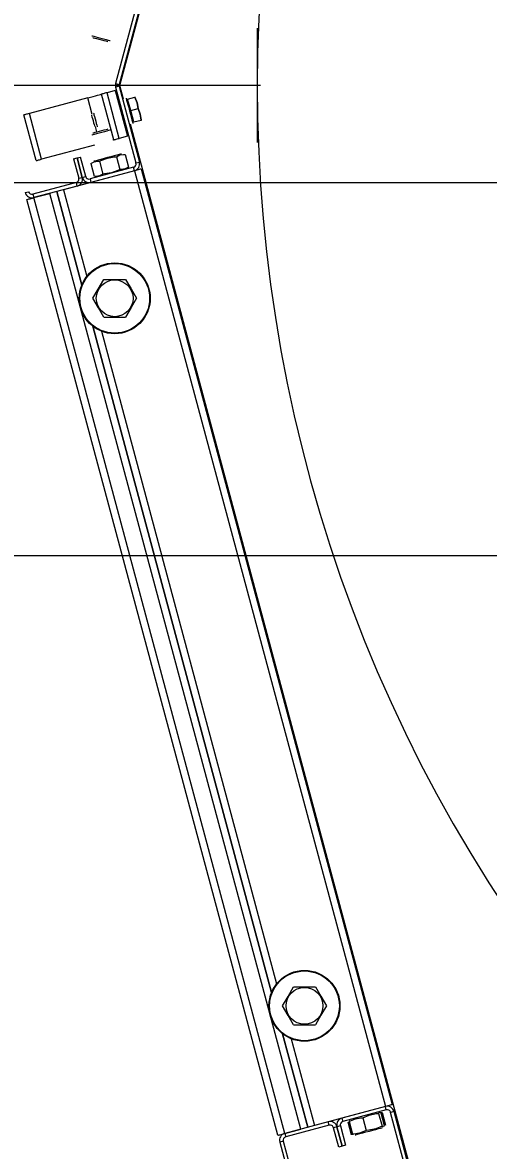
# Model space of a CAD drawing. Extents: x -264205 to -263659, y -1242401 to -1241986.
# Drawn here: x -263873.9975 to -263873.8104, y -1242241.6963 to -1242241.2428 of the extents above; entities that cross this region are included whole.
import ezdxf

# ---------------------------------------------------------------- set-up
doc = ezdxf.new("R2010")
doc.units = 0
doc.layers.add('PROJEKT_OBRUBNIKY_KOMUNIKACIE', color=7, linetype='Continuous')
doc.layers.add('SITUACIA_DSP_2D', color=7, linetype='Continuous')

msp = doc.modelspace()

# ---------------------------------------------------------------- linework, layer by layer
at = {"layer": 'PROJEKT_OBRUBNIKY_KOMUNIKACIE'}
msp.add_lwpolyline([(-263794.89278, -1242227.38224), (-263808.96776, -1242241.45725), (-263894.96779, -1242241.45725), (-263909.04274, -1242227.38224), (-263909.04274, -1242196.33267), (-263914.14281, -1242196.33267), (-263914.14281, -1242132.43268), (-263909.04274, -1242132.43268), (-263909.04274, -1242101.38224), (-263894.96779, -1242087.30722), (-263808.96776, -1242087.30722), (-263794.89278, -1242101.38224), (-263794.89278, -1242227.38224)], dxfattribs=at)
at = {"layer": 'SITUACIA_DSP_2D'}
for p, q in [((-263873.95837, -1242241.26811), (-263873.83765, -1242240.81757)), ((-263873.95195, -1242241.2369), (-263873.96011, -1242241.26737)), ((-263873.95057, -1242241.23727), (-263873.95873, -1242241.26774)), ((-263873.90324, -1242241.24516), (-263873.90324, -1242241.29105)), ((-263873.96971, -1242241.24813), (-263873.9697, -1242241.24813)), ((-263873.9697, -1242241.24813), (-263873.96945, -1242241.24819)), ((-263873.96945, -1242241.24819), (-263873.96891, -1242241.24834)), ((-263873.96919, -1242241.249), (-263873.9692, -1242241.249)), ((-263873.96894, -1242241.24907), (-263873.96919, -1242241.249)), ((-263873.9684, -1242241.24921), (-263873.96894, -1242241.24907)), ((-263873.96891, -1242241.24834), (-263873.96811, -1242241.24855)), ((-263873.96762, -1242241.24942), (-263873.9684, -1242241.24921)), ((-263873.96811, -1242241.24855), (-263873.96712, -1242241.24882)), ((-263873.96669, -1242241.24967), (-263873.96762, -1242241.24942)), ((-263873.96712, -1242241.24882), (-263873.96604, -1242241.24911)), ((-263873.96571, -1242241.24993), (-263873.96669, -1242241.24967)), ((-263873.96604, -1242241.24911), (-263873.96496, -1242241.2494)), ((-263873.96478, -1242241.25018), (-263873.96571, -1242241.24993)), ((-263873.96496, -1242241.2494), (-263873.96397, -1242241.24966)), ((-263873.96401, -1242241.25039), (-263873.96478, -1242241.25018)), ((-263873.96348, -1242241.25053), (-263873.96401, -1242241.25039)), ((-263873.96397, -1242241.24966), (-263873.96317, -1242241.24988)), ((-263873.96325, -1242241.25059), (-263873.96348, -1242241.25053)), ((-263873.96324, -1242241.2506), (-263873.96325, -1242241.25059)), ((-263873.96317, -1242241.24988), (-263873.96262, -1242241.25002)), ((-263873.96262, -1242241.25002), (-263873.96238, -1242241.25009)), ((-263873.96238, -1242241.25009), (-263873.96237, -1242241.25009)), ((-263873.9019, -1242241.26811), (-263874.09855, -1242241.26811)), ((-263873.96011, -1242241.26737), (-263873.95873, -1242241.26774)), ((-263873.95873, -1242241.26847), (-263873.96011, -1242241.26884)), ((-263873.96011, -1242241.26884), (-263873.95195, -1242241.29931)), ((-263873.95873, -1242241.26847), (-263873.95057, -1242241.29894)), ((-263873.9569, -1242241.27359), (-263873.95837, -1242241.26811)), ((-263873.97126, -1242241.27311), (-263873.99475, -1242241.27941)), ((-263873.97126, -1242241.27311), (-263873.97019, -1242241.27283)), ((-263873.96948, -1242241.27975), (-263873.97126, -1242241.27311)), ((-263873.97019, -1242241.27283), (-263873.96915, -1242241.27255)), ((-263873.96915, -1242241.27255), (-263873.9682, -1242241.27229)), ((-263873.9682, -1242241.27229), (-263873.96737, -1242241.27207)), ((-263873.96737, -1242241.27207), (-263873.96668, -1242241.27189)), ((-263873.96668, -1242241.27189), (-263873.96617, -1242241.27175)), ((-263873.96617, -1242241.27175), (-263873.96586, -1242241.27167)), ((-263873.96586, -1242241.27167), (-263873.96575, -1242241.27164)), ((-263873.96571, -1242241.27163), (-263873.96575, -1242241.27164)), ((-263873.96084, -1242241.28999), (-263873.96575, -1242241.27164)), ((-263873.96559, -1242241.27159), (-263873.96571, -1242241.27163)), ((-263873.96538, -1242241.27154), (-263873.96559, -1242241.27159)), ((-263873.96511, -1242241.27147), (-263873.96538, -1242241.27154)), ((-263873.96478, -1242241.27138), (-263873.96511, -1242241.27147)), ((-263873.96439, -1242241.27127), (-263873.96478, -1242241.27138)), ((-263873.96398, -1242241.27116), (-263873.96439, -1242241.27127)), ((-263873.96355, -1242241.27105), (-263873.96398, -1242241.27116)), ((-263873.96025, -1242241.27016), (-263873.96355, -1242241.27105)), ((-263873.95863, -1242241.2894), (-263873.96355, -1242241.27105)), ((-263873.96025, -1242241.27016), (-263873.95533, -1242241.28852)), ((-263873.95586, -1242241.27331), (-263873.95582, -1242241.27348)), ((-263873.95582, -1242241.27348), (-263873.95568, -1242241.27399)), ((-263873.95528, -1242241.27365), (-263873.95233, -1242241.27286)), ((-263873.95233, -1242241.27286), (-263873.95211, -1242241.2728)), ((-263873.95233, -1242241.27286), (-263873.9515, -1242241.27506)), ((-263873.95148, -1242241.27512), (-263873.95233, -1242241.27286)), ((-263873.95211, -1242241.2728), (-263873.95213, -1242241.2728)), ((-263873.95568, -1242241.27399), (-263873.95547, -1242241.27479)), ((-263873.95547, -1242241.27479), (-263873.95519, -1242241.27584)), ((-263873.95405, -1242241.27824), (-263873.95528, -1242241.27365)), ((-263873.95519, -1242241.27584), (-263873.95486, -1242241.27705)), ((-263873.95486, -1242241.27705), (-263873.95451, -1242241.27836)), ((-263873.95405, -1242241.27824), (-263873.9511, -1242241.27745)), ((-263873.9515, -1242241.27506), (-263873.9511, -1242241.27745)), ((-263873.9511, -1242241.27745), (-263873.95148, -1242241.27512)), ((-263873.9511, -1242241.27745), (-263873.95027, -1242241.27965)), ((-263873.95025, -1242241.27971), (-263873.9511, -1242241.27745)), ((-263873.99691, -1242241.27999), (-263873.99695, -1242241.28)), ((-263873.99204, -1242241.29835), (-263873.99695, -1242241.28)), ((-263873.99679, -1242241.27995), (-263873.99691, -1242241.27999)), ((-263873.99658, -1242241.2799), (-263873.99679, -1242241.27995)), ((-263873.99631, -1242241.27983), (-263873.99658, -1242241.2799)), ((-263873.99597, -1242241.27974), (-263873.99631, -1242241.27983)), ((-263873.99559, -1242241.27963), (-263873.99597, -1242241.27974)), ((-263873.99518, -1242241.27952), (-263873.99559, -1242241.27963)), ((-263873.99475, -1242241.27941), (-263873.99518, -1242241.27952)), ((-263873.98983, -1242241.29776), (-263873.99475, -1242241.27941)), ((-263873.9698, -1242241.28004), (-263873.96975, -1242241.28021)), ((-263873.96975, -1242241.28021), (-263873.96962, -1242241.2807)), ((-263873.96962, -1242241.2807), (-263873.96942, -1242241.28143)), ((-263873.96942, -1242241.28143), (-263873.96919, -1242241.28229)), ((-263873.96919, -1242241.28229), (-263873.96896, -1242241.28316)), ((-263873.96898, -1242241.27928), (-263873.96893, -1242241.27945)), ((-263873.96893, -1242241.27945), (-263873.9688, -1242241.27993)), ((-263873.9688, -1242241.27993), (-263873.96861, -1242241.28066)), ((-263873.96861, -1242241.28066), (-263873.96837, -1242241.28156)), ((-263873.96837, -1242241.28156), (-263873.96811, -1242241.28252)), ((-263873.96811, -1242241.28252), (-263873.96787, -1242241.28341)), ((-263873.95451, -1242241.27836), (-263873.95416, -1242241.27967)), ((-263873.95416, -1242241.27967), (-263873.95383, -1242241.28088)), ((-263873.95282, -1242241.28282), (-263873.95405, -1242241.27824)), ((-263873.95383, -1242241.28088), (-263873.95355, -1242241.28193)), ((-263873.95355, -1242241.28193), (-263873.95334, -1242241.28273)), ((-263873.95282, -1242241.28282), (-263873.94987, -1242241.28203)), ((-263873.95027, -1242241.27965), (-263873.94987, -1242241.28203)), ((-263873.94987, -1242241.28203), (-263873.95025, -1242241.27971)), ((-263873.94987, -1242241.28203), (-263873.94965, -1242241.28197)), ((-263873.94965, -1242241.28197), (-263873.94967, -1242241.28198)), ((-263873.96896, -1242241.28316), (-263873.96877, -1242241.28389)), ((-263873.9689, -1242241.28713), (-263873.96833, -1242241.28698)), ((-263873.96877, -1242241.28389), (-263873.96863, -1242241.28438)), ((-263873.96863, -1242241.28438), (-263873.96859, -1242241.28455)), ((-263873.96833, -1242241.28698), (-263873.96753, -1242241.28676)), ((-263873.9676, -1242241.28678), (-263873.96817, -1242241.28464)), ((-263873.96787, -1242241.28341), (-263873.96767, -1242241.28415)), ((-263873.96767, -1242241.28415), (-263873.96754, -1242241.28462)), ((-263873.96754, -1242241.28462), (-263873.9675, -1242241.28479)), ((-263873.96753, -1242241.28676), (-263873.96659, -1242241.28651)), ((-263873.96568, -1242241.28701), (-263873.96677, -1242241.2873)), ((-263873.96659, -1242241.28651), (-263873.9656, -1242241.28625)), ((-263873.96462, -1242241.28672), (-263873.96568, -1242241.28701)), ((-263873.9656, -1242241.28625), (-263873.96469, -1242241.286)), ((-263873.96469, -1242241.286), (-263873.96394, -1242241.2858)), ((-263873.96368, -1242241.28647), (-263873.96462, -1242241.28672)), ((-263873.96394, -1242241.2858), (-263873.96344, -1242241.28567)), ((-263873.96296, -1242241.28628), (-263873.96368, -1242241.28647)), ((-263873.96344, -1242241.28567), (-263873.96324, -1242241.28562)), ((-263873.96324, -1242241.28562), (-263873.96324, -1242241.28561)), ((-263873.9625, -1242241.28616), (-263873.96296, -1242241.28628)), ((-263873.96237, -1242241.28612), (-263873.9625, -1242241.28616)), ((-263873.83765, -1242241.71864), (-263873.95419, -1242241.28368)), ((-263873.95334, -1242241.28273), (-263873.9532, -1242241.28323)), ((-263873.9532, -1242241.28323), (-263873.95316, -1242241.28341)), ((-263873.96965, -1242241.28807), (-263873.96971, -1242241.28809)), ((-263873.96931, -1242241.28798), (-263873.96965, -1242241.28807)), ((-263873.96867, -1242241.28781), (-263873.96931, -1242241.28798)), ((-263873.9692, -1242241.28721), (-263873.96918, -1242241.28721)), ((-263873.96918, -1242241.28721), (-263873.9689, -1242241.28713)), ((-263873.9678, -1242241.28757), (-263873.96867, -1242241.28781)), ((-263873.96677, -1242241.2873), (-263873.9678, -1242241.28757)), ((-263873.96126, -1242241.2901), (-263873.96129, -1242241.29011)), ((-263873.96094, -1242241.29002), (-263873.96126, -1242241.2901)), ((-263873.96084, -1242241.28999), (-263873.96094, -1242241.29002)), ((-263873.96084, -1242241.28999), (-263873.96079, -1242241.28998)), ((-263873.96079, -1242241.28998), (-263873.96067, -1242241.28995)), ((-263873.96067, -1242241.28995), (-263873.96047, -1242241.28989)), ((-263873.96047, -1242241.28989), (-263873.96019, -1242241.28982)), ((-263873.96019, -1242241.28982), (-263873.95986, -1242241.28973)), ((-263873.95986, -1242241.28973), (-263873.95948, -1242241.28963)), ((-263873.95948, -1242241.28963), (-263873.95906, -1242241.28952)), ((-263873.95906, -1242241.28952), (-263873.95863, -1242241.2894)), ((-263873.95533, -1242241.28852), (-263873.95863, -1242241.2894)), ((-263873.96864, -1242241.29208), (-263873.98983, -1242241.29776)), ((-263873.95959, -1242241.29614), (-263873.9607, -1242241.29644)), ((-263873.95975, -1242241.29679), (-263873.95842, -1242241.29605)), ((-263873.95871, -1242241.29591), (-263873.95959, -1242241.29614)), ((-263873.95813, -1242241.29575), (-263873.95871, -1242241.29591)), ((-263873.95842, -1242241.29605), (-263873.9569, -1242241.29583)), ((-263873.95787, -1242241.29568), (-263873.95813, -1242241.29575)), ((-263873.95786, -1242241.29568), (-263873.95787, -1242241.29568)), ((-263873.9569, -1242241.29583), (-263873.9563, -1242241.29587)), ((-263873.9563, -1242241.29587), (-263873.95494, -1242241.30098)), ((-263873.99204, -1242241.29835), (-263873.99199, -1242241.29834)), ((-263873.99199, -1242241.29834), (-263873.99187, -1242241.29831)), ((-263873.99187, -1242241.29831), (-263873.99166, -1242241.29825)), ((-263873.99166, -1242241.29825), (-263873.99139, -1242241.29818)), ((-263873.99139, -1242241.29818), (-263873.99106, -1242241.29809)), ((-263873.99106, -1242241.29809), (-263873.99068, -1242241.29799)), ((-263873.99068, -1242241.29799), (-263873.99026, -1242241.29788)), ((-263873.99026, -1242241.29788), (-263873.98983, -1242241.29776)), ((-263873.97698, -1242241.29766), (-263873.9756, -1242241.29729)), ((-263873.97698, -1242241.29766), (-263873.97489, -1242241.30546)), ((-263873.9756, -1242241.29729), (-263873.97422, -1242241.29692)), ((-263873.97351, -1242241.30509), (-263873.9756, -1242241.29729)), ((-263873.9756, -1242241.29729), (-263873.97351, -1242241.30509)), ((-263873.97213, -1242241.30472), (-263873.97422, -1242241.29692)), ((-263873.97008, -1242241.29956), (-263873.96875, -1242241.29882)), ((-263873.97008, -1242241.29956), (-263873.96871, -1242241.30467)), ((-263873.96882, -1242241.29862), (-263873.96883, -1242241.29862)), ((-263873.96856, -1242241.29855), (-263873.96882, -1242241.29862)), ((-263873.96875, -1242241.29882), (-263873.96723, -1242241.29859)), ((-263873.96797, -1242241.29839), (-263873.96856, -1242241.29855)), ((-263873.9671, -1242241.29816), (-263873.96797, -1242241.29839)), ((-263873.96723, -1242241.29859), (-263873.96664, -1242241.29864)), ((-263873.96599, -1242241.29786), (-263873.9671, -1242241.29816)), ((-263873.96664, -1242241.29864), (-263873.96601, -1242241.29834)), ((-263873.96664, -1242241.29864), (-263873.96527, -1242241.30375)), ((-263873.96601, -1242241.29834), (-263873.96344, -1242241.29739)), ((-263873.96471, -1242241.29752), (-263873.96599, -1242241.29786)), ((-263873.96334, -1242241.29715), (-263873.96471, -1242241.29752)), ((-263873.96344, -1242241.29739), (-263873.96067, -1242241.29687)), ((-263873.96198, -1242241.29678), (-263873.96334, -1242241.29715)), ((-263873.9607, -1242241.29644), (-263873.96198, -1242241.29678)), ((-263873.96067, -1242241.29687), (-263873.95975, -1242241.29679)), ((-263873.95975, -1242241.29679), (-263873.95838, -1242241.3019)), ((-263873.95195, -1242241.29931), (-263873.95057, -1242241.29894)), ((-263873.95259, -1242241.30243), (-263873.98103, -1242241.31005)), ((-263873.97489, -1242241.30546), (-263873.97351, -1242241.30509)), ((-263873.97351, -1242241.30509), (-263873.97213, -1242241.30472)), ((-263873.95295, -1242241.30105), (-263873.97039, -1242241.30573)), ((-263873.95259, -1242241.30243), (-263873.97002, -1242241.3071)), ((-263873.96812, -1242241.30471), (-263873.96871, -1242241.30467)), ((-263873.9666, -1242241.30449), (-263873.96812, -1242241.30471)), ((-263873.96527, -1242241.30375), (-263873.9666, -1242241.30449)), ((-263873.96457, -1242241.30369), (-263873.96527, -1242241.30375)), ((-263873.9618, -1242241.30322), (-263873.96457, -1242241.30369)), ((-263873.95922, -1242241.3023), (-263873.9618, -1242241.30322)), ((-263873.95838, -1242241.3019), (-263873.95922, -1242241.3023)), ((-263873.95779, -1242241.30195), (-263873.95838, -1242241.3019)), ((-263873.95626, -1242241.30172), (-263873.95779, -1242241.30195)), ((-263873.95494, -1242241.30098), (-263873.95626, -1242241.30172)), ((-263873.95259, -1242241.30243), (-263873.95295, -1242241.30105)), ((-263873.95205, -1242241.30229), (-263873.95259, -1242241.30243)), ((-263873.95259, -1242241.30243), (-263873.85178, -1242241.67866)), ((-263873.95153, -1242241.30215), (-263873.95205, -1242241.30229)), ((-263873.95106, -1242241.30202), (-263873.95153, -1242241.30215)), ((-263873.95064, -1242241.30191), (-263873.95106, -1242241.30202)), ((-263873.9503, -1242241.30182), (-263873.95064, -1242241.30191)), ((-263873.95004, -1242241.30175), (-263873.9503, -1242241.30182)), ((-263873.94989, -1242241.30171), (-263873.95004, -1242241.30175)), ((-263873.94983, -1242241.30169), (-263873.94989, -1242241.30171)), ((-263873.94983, -1242241.30169), (-263873.84902, -1242241.67792)), ((-263894.58097, -1242241.30722), (-263809.35462, -1242241.30722)), ((-263873.97589, -1242241.3072), (-263873.99333, -1242241.31187)), ((-263873.97553, -1242241.30858), (-263873.99296, -1242241.31325)), ((-263873.97553, -1242241.30858), (-263873.97589, -1242241.3072)), ((-263873.97039, -1242241.30573), (-263873.97002, -1242241.3071)), ((-263873.99645, -1242241.31123), (-263873.99507, -1242241.31087)), ((-263873.99571, -1242241.31399), (-263873.99566, -1242241.31397)), ((-263873.8949, -1242241.69022), (-263873.99571, -1242241.31399)), ((-263873.99566, -1242241.31397), (-263873.9955, -1242241.31393)), ((-263873.9955, -1242241.31393), (-263873.99525, -1242241.31386)), ((-263873.99525, -1242241.31386), (-263873.99491, -1242241.31377)), ((-263873.99491, -1242241.31377), (-263873.99449, -1242241.31366)), ((-263873.99449, -1242241.31366), (-263873.99401, -1242241.31353)), ((-263873.99401, -1242241.31353), (-263873.9935, -1242241.31339)), ((-263873.9935, -1242241.31339), (-263873.99296, -1242241.31325)), ((-263873.99333, -1242241.31187), (-263873.99296, -1242241.31325)), ((-263873.99296, -1242241.31325), (-263873.98654, -1242241.31153)), ((-263873.89215, -1242241.68948), (-263873.99296, -1242241.31325)), ((-263873.88573, -1242241.68776), (-263873.98654, -1242241.31153)), ((-263873.98378, -1242241.31079), (-263873.9737, -1242241.34841)), ((-263873.9737, -1242241.34841), (-263873.98378, -1242241.31079)), ((-263873.98103, -1242241.31005), (-263873.97169, -1242241.34492)), ((-263873.96925, -1242241.35372), (-263873.96709, -1242241.34998)), ((-263873.96709, -1242241.34998), (-263873.96487, -1242241.34612)), ((-263873.96487, -1242241.34612), (-263873.96108, -1242241.34612)), ((-263873.96108, -1242241.34612), (-263873.95719, -1242241.34612)), ((-263873.95719, -1242241.34612), (-263873.95609, -1242241.34612)), ((-263873.95609, -1242241.34612), (-263873.95393, -1242241.34987)), ((-263873.95393, -1242241.34987), (-263873.9517, -1242241.35372)), ((-263873.96703, -1242241.35758), (-263873.96925, -1242241.35372)), ((-263873.9517, -1242241.35372), (-263873.95387, -1242241.35747)), ((-263873.96487, -1242241.36132), (-263873.96703, -1242241.35758)), ((-263873.95387, -1242241.35747), (-263873.95609, -1242241.36132)), ((-263873.96487, -1242241.36132), (-263873.96108, -1242241.36132)), ((-263873.96108, -1242241.36132), (-263873.95719, -1242241.36132)), ((-263873.95719, -1242241.36132), (-263873.95609, -1242241.36132)), ((-263873.96928, -1242241.36493), (-263873.89748, -1242241.63288)), ((-263873.89748, -1242241.63288), (-263873.96928, -1242241.36493)), ((-263873.96579, -1242241.36695), (-263873.89547, -1242241.62939)), ((-263808.96779, -1242241.45724), (-263894.96779, -1242241.45724)), ((-263873.89087, -1242241.63444), (-263873.88864, -1242241.63059)), ((-263873.88864, -1242241.63059), (-263873.88486, -1242241.63059)), ((-263873.88486, -1242241.63059), (-263873.88097, -1242241.63059)), ((-263873.88097, -1242241.63059), (-263873.87987, -1242241.63059)), ((-263873.87987, -1242241.63059), (-263873.87771, -1242241.63433)), ((-263873.89303, -1242241.63819), (-263873.89087, -1242241.63444)), ((-263873.87771, -1242241.63433), (-263873.87548, -1242241.63819)), ((-263873.89081, -1242241.64204), (-263873.89303, -1242241.63819)), ((-263873.87548, -1242241.63819), (-263873.87764, -1242241.64193)), ((-263873.88864, -1242241.64579), (-263873.89081, -1242241.64204)), ((-263873.87764, -1242241.64193), (-263873.87987, -1242241.64579)), ((-263873.89306, -1242241.6494), (-263873.88297, -1242241.68702)), ((-263873.88297, -1242241.68702), (-263873.89306, -1242241.6494)), ((-263873.88864, -1242241.64579), (-263873.88486, -1242241.64579)), ((-263873.88486, -1242241.64579), (-263873.88097, -1242241.64579)), ((-263873.88097, -1242241.64579), (-263873.87987, -1242241.64579)), ((-263873.88957, -1242241.65141), (-263873.88022, -1242241.68628)), ((-263873.85178, -1242241.67866), (-263873.88022, -1242241.68628)), ((-263873.85178, -1242241.67866), (-263873.86921, -1242241.68333)), ((-263873.85141, -1242241.68004), (-263873.86884, -1242241.68471)), ((-263873.8583, -1242241.6821), (-263873.85553, -1242241.68154)), ((-263873.85553, -1242241.68154), (-263873.85448, -1242241.68147)), ((-263873.85448, -1242241.68147), (-263873.85422, -1242241.68101)), ((-263873.85448, -1242241.68147), (-263873.85311, -1242241.68657)), ((-263873.85422, -1242241.68101), (-263873.85381, -1242241.68108)), ((-263873.85386, -1242241.68107), (-263873.85368, -1242241.68105)), ((-263873.85381, -1242241.68108), (-263873.85363, -1242241.68124)), ((-263873.85368, -1242241.68105), (-263873.85308, -1242241.68109)), ((-263873.85363, -1242241.68124), (-263873.85226, -1242241.68634)), ((-263873.85308, -1242241.68109), (-263873.85172, -1242241.6862)), ((-263873.85124, -1242241.67851), (-263873.85178, -1242241.67866)), ((-263873.85141, -1242241.68004), (-263873.85178, -1242241.67866)), ((-263873.85072, -1242241.67838), (-263873.85124, -1242241.67851)), ((-263873.85025, -1242241.67825), (-263873.85072, -1242241.67838)), ((-263873.84983, -1242241.67814), (-263873.85025, -1242241.67825)), ((-263873.84949, -1242241.67805), (-263873.84983, -1242241.67814)), ((-263873.84828, -1242241.68067), (-263873.84966, -1242241.68104)), ((-263873.82655, -1242241.7673), (-263873.84966, -1242241.68104)), ((-263873.84923, -1242241.67798), (-263873.84949, -1242241.67805)), ((-263873.84908, -1242241.67794), (-263873.84923, -1242241.67798)), ((-263873.84902, -1242241.67792), (-263873.84908, -1242241.67794)), ((-263873.82517, -1242241.76693), (-263873.84828, -1242241.68067)), ((-263873.87472, -1242241.68481), (-263873.89215, -1242241.68948)), ((-263873.87435, -1242241.68618), (-263873.89178, -1242241.69085)), ((-263873.87435, -1242241.68618), (-263873.87472, -1242241.68481)), ((-263873.86921, -1242241.68333), (-263873.86884, -1242241.68471)), ((-263873.86686, -1242241.68478), (-263873.86549, -1242241.68989)), ((-263873.86632, -1242241.68464), (-263873.86582, -1242241.68437)), ((-263873.86623, -1242241.68441), (-263873.86632, -1242241.68464)), ((-263873.86632, -1242241.68464), (-263873.86495, -1242241.68974)), ((-263873.86606, -1242241.68427), (-263873.86623, -1242241.68441)), ((-263873.86582, -1242241.68437), (-263873.86379, -1242241.68356)), ((-263873.86379, -1242241.68356), (-263873.86157, -1242241.6832)), ((-263873.86157, -1242241.6832), (-263873.86082, -1242241.68317)), ((-263873.86082, -1242241.68317), (-263873.8583, -1242241.6821)), ((-263873.86082, -1242241.68317), (-263873.85946, -1242241.68827)), ((-263873.8949, -1242241.69022), (-263873.89485, -1242241.6902)), ((-263873.89485, -1242241.6902), (-263873.89469, -1242241.69016)), ((-263873.89469, -1242241.69016), (-263873.89444, -1242241.69009)), ((-263873.89444, -1242241.69009), (-263873.8941, -1242241.69)), ((-263873.8941, -1242241.69), (-263873.89368, -1242241.68989)), ((-263873.89368, -1242241.68989), (-263873.8932, -1242241.68976)), ((-263873.8932, -1242241.68976), (-263873.89269, -1242241.68962)), ((-263873.89269, -1242241.68962), (-263873.89215, -1242241.68948)), ((-263873.89215, -1242241.68948), (-263873.88573, -1242241.68776)), ((-263873.89215, -1242241.68948), (-263873.89178, -1242241.69085)), ((-263873.87123, -1242241.68682), (-263873.8726, -1242241.68719)), ((-263873.87051, -1242241.69499), (-263873.8726, -1242241.68719)), ((-263873.86985, -1242241.68645), (-263873.87123, -1242241.68682)), ((-263873.87123, -1242241.68682), (-263873.86914, -1242241.69462)), ((-263873.86914, -1242241.69462), (-263873.87123, -1242241.68682)), ((-263873.86985, -1242241.68645), (-263873.86776, -1242241.69425)), ((-263873.8649, -1242241.68993), (-263873.86549, -1242241.68989)), ((-263873.86439, -1242241.68973), (-263873.86495, -1242241.68974)), ((-263873.86468, -1242241.6899), (-263873.8649, -1242241.68993)), ((-263873.86216, -1242241.6894), (-263873.86439, -1242241.68973)), ((-263873.86394, -1242241.69008), (-263873.8639, -1242241.69007)), ((-263873.8639, -1242241.69007), (-263873.86359, -1242241.68999)), ((-263873.86359, -1242241.68999), (-263873.86295, -1242241.68982)), ((-263873.86295, -1242241.68982), (-263873.86203, -1242241.68957)), ((-263873.86012, -1242241.68862), (-263873.86216, -1242241.6894)), ((-263873.86203, -1242241.68957), (-263873.86088, -1242241.68926)), ((-263873.86088, -1242241.68926), (-263873.85958, -1242241.68891)), ((-263873.85946, -1242241.68827), (-263873.86012, -1242241.68862)), ((-263873.85958, -1242241.68891), (-263873.85821, -1242241.68855)), ((-263873.85841, -1242241.6882), (-263873.85946, -1242241.68827)), ((-263873.85564, -1242241.68764), (-263873.85841, -1242241.6882)), ((-263873.85821, -1242241.68855), (-263873.85686, -1242241.68818)), ((-263873.85686, -1242241.68818), (-263873.8556, -1242241.68785)), ((-263873.85311, -1242241.68657), (-263873.85564, -1242241.68764)), ((-263873.8556, -1242241.68785), (-263873.85453, -1242241.68756)), ((-263873.85453, -1242241.68756), (-263873.8537, -1242241.68734)), ((-263873.8537, -1242241.68734), (-263873.85317, -1242241.6872)), ((-263873.85317, -1242241.6872), (-263873.85297, -1242241.68714)), ((-263873.85293, -1242241.68673), (-263873.85311, -1242241.68657)), ((-263873.85297, -1242241.68714), (-263873.85297, -1242241.68714)), ((-263873.85251, -1242241.6868), (-263873.85293, -1242241.68673)), ((-263873.85226, -1242241.68634), (-263873.85251, -1242241.6868)), ((-263873.89279, -1242241.6926), (-263873.89417, -1242241.69297)), ((-263873.89417, -1242241.69297), (-263873.87105, -1242241.77923)), ((-263873.89279, -1242241.6926), (-263873.86968, -1242241.77886)), ((-263873.86914, -1242241.69462), (-263873.87051, -1242241.69499)), ((-263873.86776, -1242241.69425), (-263873.86914, -1242241.69462))]:
    msp.add_line(p, q, dxfattribs=at)
for centre, radius in [((-263873.96048, -1242241.35372), 0.01425), ((-263873.96048, -1242241.35372), 0.01401), ((-263873.96048, -1242241.35372), 0.00739), ((-263873.88426, -1242241.63819), 0.01425), ((-263873.88426, -1242241.63819), 0.01401), ((-263873.88426, -1242241.63819), 0.00739)]:
    msp.add_circle(centre, radius, dxfattribs=at)
for centre, radius, start, end in [((-263873.30474, -1242241.26811), 0.5985, 54.56502, 305.43498), ((-263873.95736, -1242241.26811), 0.00285, 165, 195), ((-263873.95736, -1242241.26811), 0.00143, 165, 195), ((-263873.95502, -1242241.27462), 0.000475, 105, 195), ((-263873.95308, -1242241.28185), 0.000475, 195, 285), ((-263873.95332, -1242241.29968), 0.00143, 285, 15), ((-263873.95332, -1242241.29968), 0.00285, 285, 15), ((-263873.97626, -1242241.30582), 0.00285, 285, 15), ((-263873.97076, -1242241.30435), 0.00285, 195, 285), ((-263873.97076, -1242241.30435), 0.00143, 195, 285), ((-263873.97626, -1242241.30582), 0.00143, 285, 15), ((-263873.9937, -1242241.3105), 0.00285, 195, 285), ((-263873.9937, -1242241.3105), 0.00142, 195, 285), ((-263873.85104, -1242241.68141), 0.00285, 15, 105), ((-263873.85104, -1242241.68141), 0.00143, 15, 105), ((-263873.87398, -1242241.68756), 0.00285, 15, 105), ((-263873.87398, -1242241.68756), 0.00143, 15, 105), ((-263873.86847, -1242241.68608), 0.00285, 105, 195), ((-263873.86847, -1242241.68608), 0.00143, 105, 195), ((-263873.89141, -1242241.69223), 0.00285, 105, 195), ((-263873.89141, -1242241.69223), 0.00143, 105, 195)]:
    msp.add_arc(centre, radius, start, end, dxfattribs=at)

doc.saveas('drawing.dxf')
